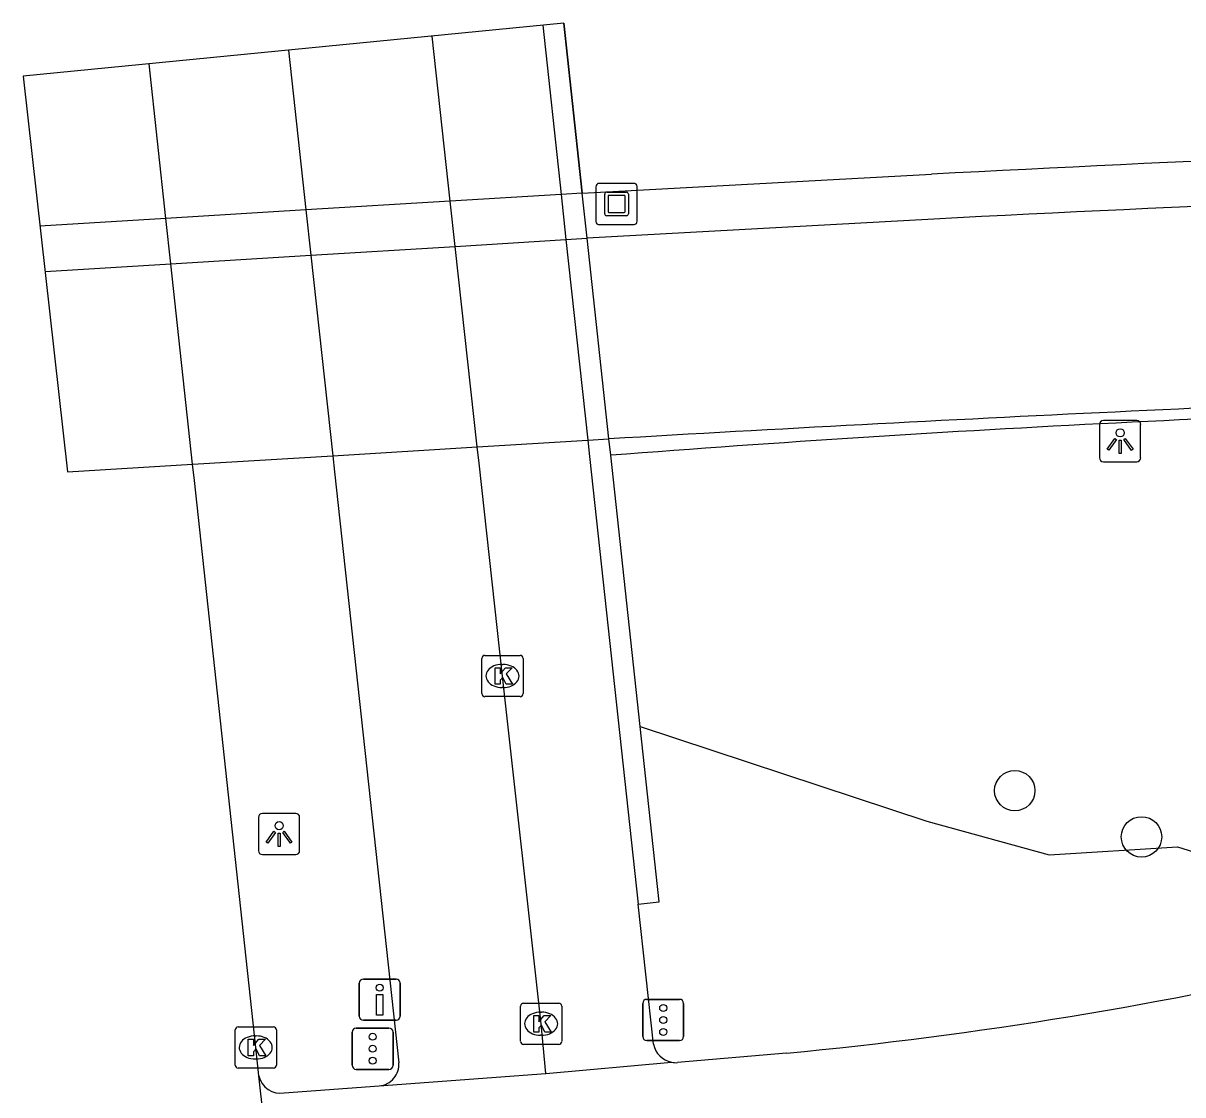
# Model space of a CAD drawing. Extents: x 161243 to 161752, y 384138 to 384885.
# Drawn here: x 161302.13 to 161330.22, y 384852.85 to 384878.8 of the extents above; entities that cross this region are included whole.
import ezdxf

# ---------------------------------------------------------------- set-up
doc = ezdxf.new("R2010")
doc.units = 0
for name, color, linetype in [('IMGEO_Berm_groen', 7, 'Continuous'), ('IMGEO_Boom', 7, 'Continuous'), ('IMGEO_Drukknoppaal', 7, 'Continuous'), ('IMGEO_Fietspad_gesloten', 7, 'Continuous'), ('IMGEO_Kolk', 7, 'Continuous'), ('IMGEO_Kunstobject', 7, 'Continuous'), ('IMGEO_Lichtpunt', 7, 'Continuous'), ('IMGEO_Muur', 7, 'Continuous'), ('IMGEO_OVBaan_gesloten', 7, 'Continuous'), ('IMGEO_Rijbaan_regionaal_gesloten', 7, 'Continuous'), ('IMGEO_Tunneldeel', 7, 'Continuous'), ('IMGEO_Verkeersregelinstallatiepaal', 7, 'Continuous'), ('IMGEO_Voetpad_open', 7, 'Continuous')]:
    doc.layers.add(name, color=color, linetype=linetype)

msp = doc.modelspace()

# ---------------------------------------------------------------- linework, layer by layer
at = {"layer": 'IMGEO_Berm_groen'}
msp.add_lwpolyline([(161317.072, 384861.77), (161324.014, 384859.48), (161326.977, 384858.658), (161330.089, 384858.856), (161333.659, 384857.742), (161334.289, 384856.1)], dxfattribs=at)
at = {"layer": 'IMGEO_Boom'}
for centre in [(161326.147, 384860.216), (161329.218, 384859.096)]:
    msp.add_circle(centre, 0.489, dxfattribs=at)
at = {"layer": 'IMGEO_Drukknoppaal'}
for p, q in [((161310.369, 384855.654), (161311.159, 384855.654)), ((161311.159, 384855.654), (161310.369, 384855.654)), ((161310.269, 384854.754), (161310.269, 384855.554)), ((161310.269, 384855.554), (161310.269, 384854.754)), ((161311.259, 384855.554), (161311.259, 384854.754)), ((161311.259, 384854.754), (161311.259, 384855.554)), ((161311.159, 384854.654), (161310.369, 384854.654)), ((161310.369, 384854.654), (161311.159, 384854.654))]:
    msp.add_line(p, q, dxfattribs=at)
msp.add_lwpolyline([(161310.839, 384855.279), (161310.839, 384854.779), (161310.689, 384854.779), (161310.689, 384855.279), (161310.839, 384855.279)], dxfattribs=at)
msp.add_circle((161310.764, 384855.444), 0.085, dxfattribs=at)
for centre, start, end in [((161310.369, 384855.554), 90, 180), ((161310.369, 384855.554), 90, 180), ((161311.159, 384855.554), 0, 90), ((161311.159, 384855.554), 360, 90), ((161310.369, 384854.754), 180, 270), ((161310.369, 384854.754), 180, 270), ((161311.159, 384854.754), 270, 0), ((161311.159, 384854.754), 270, 0)]:
    msp.add_arc(centre, 0.1, start, end, dxfattribs=at)
at = {"layer": 'IMGEO_Fietspad_gesloten'}
for points in [[(161314.786, 384853.364), (161314.673, 384854.571), (161313.737, 384862.993), (161313.17, 384868.146), (161313.126, 384868.543), (161312.592, 384873.398), (161312.472, 384874.493), (161312.032, 384878.491)], [(161308.55, 384878.151), (161308.974, 384874.281), (161309.094, 384873.183), (161309.626, 384868.329), (161309.669, 384867.935), (161311.226, 384853.626)]]:
    msp.add_lwpolyline(points, dxfattribs=at)
msp.add_arc((161310.711, 384853.584), 0.517, 274.5561, 4.6492, dxfattribs=at)
at = {"layer": 'IMGEO_Kolk'}
for p, q in [((161313.236, 384862.567), (161313.236, 384863.419)), ((161313.311, 384863.493), (161314.163, 384863.493)), ((161313.724, 384863.273), (161313.749, 384863.273)), ((161314.237, 384863.419), (161314.237, 384862.567)), ((161313.747, 384862.713), (161313.722, 384862.713)), ((161314.163, 384862.493), (161313.311, 384862.493)), ((161314.172, 384854.145), (161314.172, 384854.997)), ((161314.247, 384855.071), (161315.099, 384855.071)), ((161314.66, 384854.851), (161314.685, 384854.851)), ((161315.173, 384854.997), (161315.173, 384854.145)), ((161307.259, 384853.571), (161307.259, 384854.423)), ((161307.334, 384854.497), (161308.186, 384854.497)), ((161307.747, 384854.277), (161307.772, 384854.277)), ((161308.26, 384854.423), (161308.26, 384853.571)), ((161314.683, 384854.291), (161314.658, 384854.291)), ((161315.099, 384854.071), (161314.247, 384854.071)), ((161307.77, 384853.717), (161307.745, 384853.717)), ((161308.186, 384853.497), (161307.334, 384853.497))]:
    msp.add_line(p, q, dxfattribs=at)
for points in [[(161313.236, 384862.567), (161313.236, 384863.419)], [(161313.311, 384863.493), (161314.163, 384863.493)], [(161314.237, 384863.419), (161314.237, 384862.567)], [(161313.557, 384863.193), (161313.68, 384863.193), (161313.68, 384863.042), (161313.81, 384863.193), (161313.974, 384863.193), (161313.828, 384863.042), (161313.981, 384862.793), (161313.829, 384862.793), (161313.744, 384862.957), (161313.68, 384862.89), (161313.68, 384862.793), (161313.557, 384862.793), (161313.557, 384863.193)], [(161314.163, 384862.493), (161313.311, 384862.493)], [(161314.172, 384854.145), (161314.172, 384854.997)], [(161314.247, 384855.071), (161315.099, 384855.071)], [(161315.173, 384854.997), (161315.173, 384854.145)], [(161314.493, 384854.771), (161314.616, 384854.771), (161314.616, 384854.62), (161314.746, 384854.771), (161314.91, 384854.771), (161314.764, 384854.62), (161314.917, 384854.371), (161314.765, 384854.371), (161314.68, 384854.535), (161314.616, 384854.468), (161314.616, 384854.371), (161314.493, 384854.371), (161314.493, 384854.771)], [(161307.259, 384853.571), (161307.259, 384854.423)], [(161307.334, 384854.497), (161308.186, 384854.497)], [(161308.26, 384854.423), (161308.26, 384853.571)], [(161307.58, 384854.197), (161307.703, 384854.197), (161307.703, 384854.046), (161307.833, 384854.197), (161307.997, 384854.197), (161307.851, 384854.046), (161308.004, 384853.797), (161307.852, 384853.797), (161307.767, 384853.961), (161307.703, 384853.894), (161307.703, 384853.797), (161307.58, 384853.797), (161307.58, 384854.197)], [(161315.099, 384854.071), (161314.247, 384854.071)], [(161308.186, 384853.497), (161307.334, 384853.497)]]:
    msp.add_lwpolyline(points, dxfattribs=at)
for centre, start, end in [((161313.313, 384863.417), 91.552, 178.448), ((161313.313, 384863.417), 91.552, 178.448), ((161314.161, 384863.417), 1.552, 88.448), ((161314.161, 384863.417), 1.552, 88.448), ((161313.313, 384862.569), 181.552, 268.448), ((161313.313, 384862.569), 181.552, 268.448), ((161314.161, 384862.569), 271.552, 358.448), ((161314.161, 384862.569), 271.552, 358.448), ((161314.249, 384854.995), 91.552, 178.448), ((161314.249, 384854.995), 91.552, 178.448), ((161315.097, 384854.995), 1.552, 88.448), ((161315.097, 384854.995), 1.552, 88.448), ((161307.336, 384854.421), 91.552, 178.448), ((161307.336, 384854.421), 91.552, 178.448), ((161308.184, 384854.421), 1.552, 88.448), ((161308.184, 384854.421), 1.552, 88.448), ((161314.249, 384854.147), 181.552, 268.448), ((161314.249, 384854.147), 181.552, 268.448), ((161315.097, 384854.147), 271.552, 358.448), ((161315.097, 384854.147), 271.552, 358.448), ((161307.336, 384853.573), 181.552, 268.448), ((161307.336, 384853.573), 181.552, 268.448), ((161308.184, 384853.573), 271.552, 358.448), ((161308.184, 384853.573), 271.552, 358.448)]:
    msp.add_arc(centre, 0.0765, start, end, dxfattribs=at)
for centre, major_axis, ratio, start_param, end_param in [((161313.723, 384862.993), (-0.387, 0.002), 0.722429, 4.712389, 7.853982), ((161313.748, 384862.993), (-0.39, 0.002), 0.717154, 1.570796, 4.712389), ((161314.659, 384854.571), (-0.387, 0.002), 0.722429, 4.712389, 7.853982), ((161314.684, 384854.571), (-0.39, 0.002), 0.717154, 1.570796, 4.712389), ((161307.746, 384853.997), (-0.387, 0.002), 0.722429, 4.712389, 7.853982), ((161307.771, 384853.997), (-0.39, 0.002), 0.717154, 1.570796, 4.712389)]:
    msp.add_ellipse(centre, major_axis=major_axis, ratio=ratio, start_param=start_param, end_param=end_param, dxfattribs=at)
at = {"layer": 'IMGEO_Kunstobject'}
for p, q in [((161316, 384874.841), (161316, 384874)), ((161316, 384874.841), (161316, 384874)), ((161316.916, 384874.925), (161316.075, 384874.925)), ((161316.916, 384874.925), (161316.075, 384874.925)), ((161317, 384874.009), (161317, 384874.85)), ((161317, 384874.009), (161317, 384874.85)), ((161316.214, 384874.189), (161316.214, 384874.663)), ((161316.264, 384874.713), (161316.738, 384874.713)), ((161316.294, 384874.613), (161316.294, 384874.239)), ((161316.688, 384874.633), (161316.314, 384874.633)), ((161316.708, 384874.239), (161316.708, 384874.613)), ((161316.788, 384874.663), (161316.788, 384874.189)), ((161316.314, 384874.219), (161316.688, 384874.219)), ((161316.084, 384873.925), (161316.925, 384873.925)), ((161316.084, 384873.925), (161316.925, 384873.925)), ((161316.738, 384874.139), (161316.264, 384874.139))]:
    msp.add_line(p, q, dxfattribs=at)
for centre, radius, start, end in [((161316.078, 384874.847), 0.0779, 92.4484, 184.2845), ((161316.078, 384874.847), 0.0779, 92.4484, 184.2845), ((161316.922, 384874.847), 0.0779, 2.4484, 94.2845), ((161316.922, 384874.847), 0.0779, 2.4484, 94.2845), ((161316.264, 384874.663), 0.05, 90, 180), ((161316.314, 384874.613), 0.02, 90, 180), ((161316.688, 384874.613), 0.02, 360, 90), ((161316.738, 384874.663), 0.05, 360, 90), ((161316.264, 384874.189), 0.05, 180, 270), ((161316.314, 384874.239), 0.02, 180, 270), ((161316.688, 384874.239), 0.02, 270, 0), ((161316.738, 384874.189), 0.05, 270, 0), ((161316.078, 384874.003), 0.0779, 182.4484, 274.2845), ((161316.078, 384874.003), 0.0779, 182.4484, 274.2845), ((161316.922, 384874.003), 0.0779, 272.4484, 4.2845), ((161316.922, 384874.003), 0.0779, 272.4484, 4.2845)]:
    msp.add_arc(centre, radius, start, end, dxfattribs=at)
at = {"layer": 'IMGEO_Lichtpunt'}
for p, q in [((161329.103, 384869.18), (161328.295, 384869.18)), ((161329.103, 384869.18), (161328.295, 384869.18)), ((161328.201, 384869.085), (161328.201, 384868.278)), ((161328.201, 384869.085), (161328.201, 384868.278)), ((161329.197, 384868.278), (161329.197, 384869.085)), ((161329.197, 384868.278), (161329.197, 384869.085)), ((161328.295, 384868.184), (161329.103, 384868.184)), ((161328.295, 384868.184), (161329.103, 384868.184)), ((161308.729, 384859.664), (161307.921, 384859.664)), ((161308.729, 384859.664), (161307.921, 384859.664)), ((161307.827, 384859.569), (161307.827, 384858.762)), ((161307.827, 384859.569), (161307.827, 384858.762)), ((161308.823, 384858.762), (161308.823, 384859.569)), ((161308.823, 384858.762), (161308.823, 384859.569)), ((161307.921, 384858.668), (161308.729, 384858.668)), ((161307.921, 384858.668), (161308.729, 384858.668))]:
    msp.add_line(p, q, dxfattribs=at)
for points in [[(161328.575, 384868.749), (161328.614, 384868.721), (161328.426, 384868.459), (161328.388, 384868.486), (161328.575, 384868.749)], [(161328.677, 384868.701), (161328.724, 384868.701), (161328.724, 384868.379), (161328.677, 384868.379), (161328.677, 384868.701)], [(161328.787, 384868.721), (161328.825, 384868.748), (161329.012, 384868.486), (161328.973, 384868.458), (161328.787, 384868.721)], [(161308.201, 384859.233), (161308.24, 384859.205), (161308.052, 384858.943), (161308.014, 384858.97), (161308.201, 384859.233)], [(161308.303, 384859.185), (161308.35, 384859.185), (161308.35, 384858.863), (161308.303, 384858.863), (161308.303, 384859.185)], [(161308.413, 384859.205), (161308.451, 384859.232), (161308.638, 384858.97), (161308.599, 384858.942), (161308.413, 384859.205)]]:
    msp.add_lwpolyline(points, dxfattribs=at)
for centre in [(161328.7, 384868.883), (161308.326, 384859.367)]:
    msp.add_circle(centre, 0.0994, dxfattribs=at)
for centre, start, end in [((161328.295, 384869.085), 90, 180), ((161328.295, 384869.085), 90, 180), ((161329.103, 384869.085), 0, 90), ((161329.103, 384869.085), 0, 90), ((161328.295, 384868.278), 180, 270), ((161328.295, 384868.278), 180, 270), ((161329.103, 384868.278), 270, 0), ((161329.103, 384868.278), 270, 360), ((161307.921, 384859.569), 90, 180), ((161307.921, 384859.569), 90, 180), ((161308.729, 384859.569), 0, 90), ((161308.729, 384859.569), 0, 90), ((161307.921, 384858.762), 180, 270), ((161307.921, 384858.762), 180, 270), ((161308.729, 384858.762), 270, 0), ((161308.729, 384858.762), 270, 360)]:
    msp.add_arc(centre, 0.0946, start, end, dxfattribs=at)
at = {"layer": 'IMGEO_Muur'}
for points in [[(161314.711, 384878.753), (161315.156, 384874.656), (161315.274, 384873.563), (161315.802, 384868.706), (161315.846, 384868.307), (161317.023, 384857.471)], [(161315.223, 384878.804), (161315.67, 384874.687)], [(161315.789, 384873.594), (161315.67, 384874.687)], [(161316.316, 384868.737), (161315.789, 384873.594)], [(161316.359, 384868.338), (161316.316, 384868.737)], [(161317.072, 384861.77), (161316.359, 384868.338)], [(161317.023, 384857.471), (161317.533, 384857.521), (161317.072, 384861.77)]]:
    msp.add_lwpolyline(points, dxfattribs=at)
for centre, radius, start, end in [((161387.581, 383639.47), 1231.331, 92.174877, 93.317907), ((161351.347, 384416.665), 453.026, 91.32494, 94.42948)]:
    msp.add_arc(centre, radius, start, end, dxfattribs=at)
at = {"layer": 'IMGEO_OVBaan_gesloten'}
for points in [[(161307.836, 384853.312), (161307.76, 384853.997), (161306.272, 384867.73), (161306.229, 384868.122), (161305.703, 384872.975), (161305.584, 384874.075), (161305.178, 384877.821)], [(161308.42, 384848.049), (161307.836, 384853.312)]]:
    msp.add_lwpolyline(points, dxfattribs=at)
at = {"layer": 'IMGEO_Rijbaan_regionaal_gesloten'}
for points in [[(161315.67, 384874.687), (161324.132, 384875.145)], [(161315.67, 384874.687), (161315.156, 384874.656), (161312.472, 384874.493), (161308.974, 384874.281), (161305.584, 384874.075), (161302.533, 384873.89)], [(161324.188, 384874.06), (161315.789, 384873.594)], [(161302.657, 384872.788), (161305.703, 384872.975), (161309.094, 384873.183), (161312.592, 384873.398), (161315.274, 384873.563), (161315.789, 384873.594)], [(161320.62, 384853.858), (161317.981, 384853.629)], [(161314.786, 384853.364), (161317.834, 384853.639)], [(161310.752, 384853.069), (161314.786, 384853.364)], [(161308.451, 384852.896), (161310.752, 384853.069)]]:
    msp.add_lwpolyline(points, dxfattribs=at)
for centre, radius, start, end in [((161366.164, 384086.805), 789.46, 91.722512, 93.05198), ((161370.2, 383988.231), 887.023, 91.78243, 92.973416), ((161310.784, 384956.617), 103.229, 275.46779, 283.16173), ((161317.944, 384854.171), 0.543, 258.3081, 273.9085), ((161308.359, 384853.423), 0.535, 191.9455, 279.9039)]:
    msp.add_arc(centre, radius, start, end, dxfattribs=at)
at = {"layer": 'IMGEO_Tunneldeel'}
msp.add_lwpolyline([(161303.201, 384867.937), (161306.229, 384868.122), (161309.626, 384868.329), (161313.126, 384868.543), (161315.802, 384868.706), (161316.316, 384868.737), (161315.789, 384873.594), (161315.67, 384874.687), (161315.223, 384878.804), (161302.126, 384877.522)], close=True, dxfattribs=at)
at = {"layer": 'IMGEO_Verkeersregelinstallatiepaal'}
for p, q in [((161317.236, 384855.162), (161318.026, 384855.162)), ((161318.026, 384855.162), (161317.236, 384855.162)), ((161317.136, 384854.262), (161317.136, 384855.062)), ((161317.136, 384855.062), (161317.136, 384854.262)), ((161318.126, 384855.062), (161318.126, 384854.262)), ((161318.126, 384854.262), (161318.126, 384855.062)), ((161310.095, 384853.566), (161310.095, 384854.366)), ((161310.095, 384854.366), (161310.095, 384853.566)), ((161310.195, 384854.466), (161310.985, 384854.466)), ((161310.985, 384854.466), (161310.195, 384854.466)), ((161311.085, 384854.366), (161311.085, 384853.566)), ((161311.085, 384853.566), (161311.085, 384854.366)), ((161318.026, 384854.162), (161317.236, 384854.162)), ((161317.236, 384854.162), (161318.026, 384854.162)), ((161310.985, 384853.466), (161310.195, 384853.466)), ((161310.195, 384853.466), (161310.985, 384853.466))]:
    msp.add_line(p, q, dxfattribs=at)
for centre in [(161317.631, 384854.952), (161317.631, 384854.662), (161310.59, 384854.256), (161317.631, 384854.372), (161310.59, 384853.966), (161310.59, 384853.676)]:
    msp.add_circle(centre, 0.085, dxfattribs=at)
for centre, start, end in [((161317.236, 384855.062), 90, 180), ((161317.236, 384855.062), 90, 180), ((161318.026, 384855.062), 0, 90), ((161318.026, 384855.062), 360, 90), ((161310.195, 384854.366), 90, 180), ((161310.195, 384854.366), 90, 180), ((161310.985, 384854.366), 0, 90), ((161310.985, 384854.366), 360, 90), ((161317.236, 384854.262), 180, 270), ((161317.236, 384854.262), 180, 270), ((161318.026, 384854.262), 270, 0), ((161318.026, 384854.262), 270, 0), ((161310.195, 384853.566), 180, 270), ((161310.195, 384853.566), 180, 270), ((161310.985, 384853.566), 270, 0), ((161310.985, 384853.566), 270, 0)]:
    msp.add_arc(centre, 0.1, start, end, dxfattribs=at)
at = {"layer": 'IMGEO_Voetpad_open'}
msp.add_lwpolyline([(161317.393, 384854.073), (161317.023, 384857.471)], dxfattribs=at)
msp.add_arc((161317.942, 384854.19), 0.561, 192.0186, 258.8981, dxfattribs=at)

doc.saveas('drawing.dxf')
